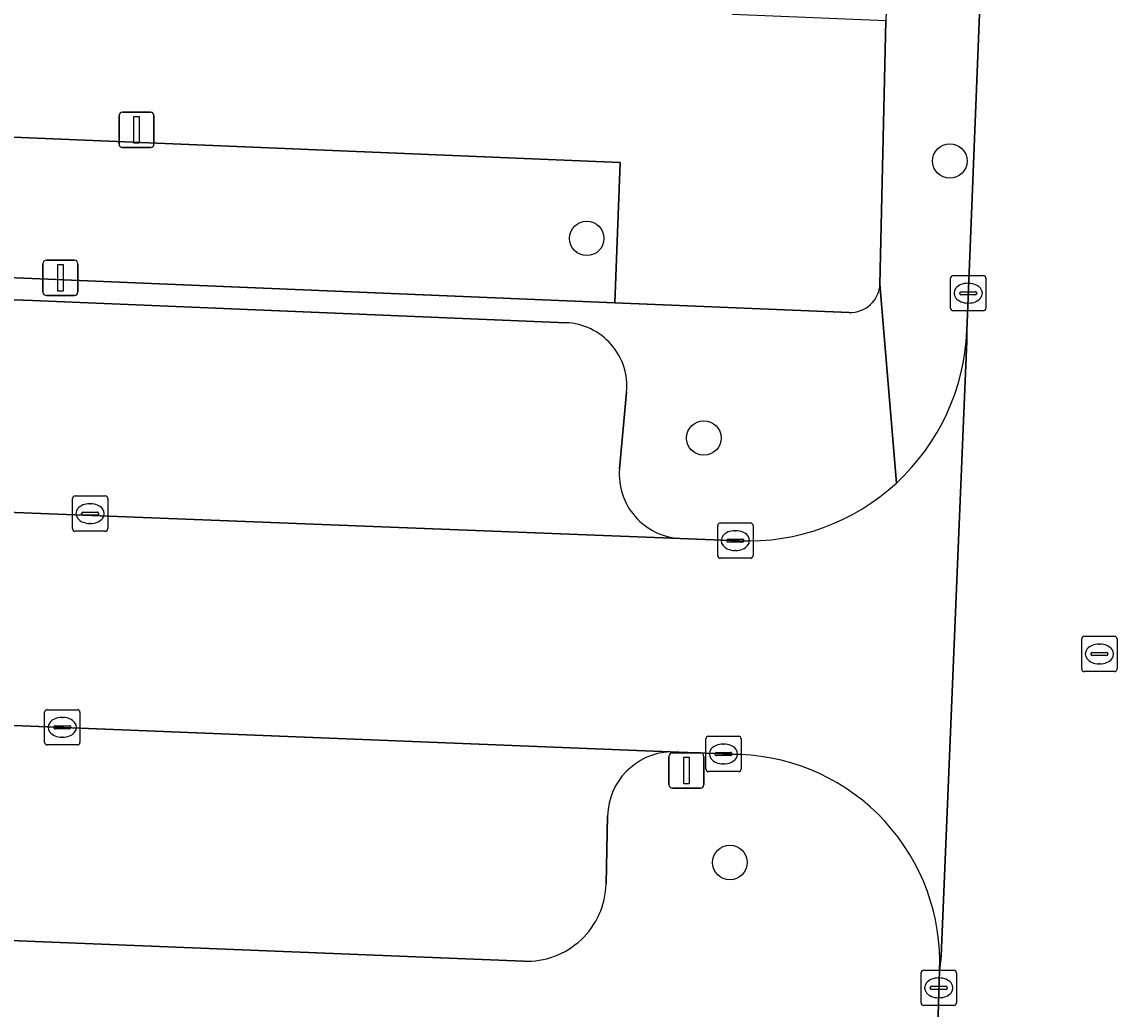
# Model space of a CAD drawing. Extents: x 161354 to 162026, y 386504 to 387460.
# Drawn here: x 161638 to 161669.03, y 386573.47 to 386601.44 of the extents above; entities that cross this region are included whole.
import ezdxf

# ---------------------------------------------------------------- set-up
doc = ezdxf.new("R2010")
doc.units = 0
for name, color, linetype in [('IMGEO_Boom', 7, 'Continuous'), ('IMGEO_Groenvoorziening', 7, 'Continuous'), ('IMGEO_Kolk', 7, 'Continuous'), ('IMGEO_Lichtmast', 7, 'Continuous'), ('IMGEO_Parkeervlak_open', 7, 'Continuous'), ('IMGEO_Rijbaan_lokaal_open', 7, 'Continuous'), ('IMGEO_Rioolput', 7, 'Continuous'), ('IMGEO_Verkeersbordpaal', 7, 'Continuous'), ('IMGEO_Voetpad_open', 7, 'Continuous')]:
    doc.layers.add(name, color=color, linetype=linetype)

msp = doc.modelspace()

# ---------------------------------------------------------------- linework, layer by layer
at = {"layer": 'IMGEO_Boom'}
for centre in [(161664.294, 386597.502), (161654.006, 386595.309), (161657.323, 386589.652), (161658.062, 386577.624)]:
    msp.add_circle(centre, 0.489, dxfattribs=at)
at = {"layer": 'IMGEO_Groenvoorziening'}
for points in [[(161662.315, 386594.016), (161662.485, 386601.476), (161658.139, 386601.653), (161659.168, 386627.152)], [(161618.316, 386595.002), (161623.566, 386594.784), (161623.717, 386598.762), (161654.953, 386597.463), (161654.805, 386593.487), (161661.443, 386593.211)]]:
    msp.add_lwpolyline(points, dxfattribs=at)
msp.add_lwpolyline([(161654.805, 386593.487), (161654.953, 386597.463), (161623.717, 386598.762), (161623.566, 386594.784)], close=True, dxfattribs=at)
msp.add_arc((161661.477, 386594.049), 0.839, 267.6927, 357.7316, dxfattribs=at)
at = {"layer": 'IMGEO_Kolk'}
for p, q in [((161664.389, 386594.256), (161665.241, 386594.256)), ((161664.314, 386593.33), (161664.314, 386594.182)), ((161664.802, 386594.036), (161664.827, 386594.036)), ((161665.315, 386594.182), (161665.315, 386593.33)), ((161664.573, 386593.75), (161664.573, 386593.762)), ((161665.011, 386593.713), (161664.613, 386593.713)), ((161664.616, 386593.799), (161665.014, 386593.799)), ((161665.057, 386593.762), (161665.057, 386593.75)), ((161664.825, 386593.476), (161664.8, 386593.476)), ((161665.241, 386593.256), (161664.389, 386593.256)), ((161639.436, 386587.085), (161639.436, 386587.937)), ((161639.511, 386588.011), (161640.363, 386588.011)), ((161639.924, 386587.791), (161639.949, 386587.791)), ((161640.437, 386587.937), (161640.437, 386587.085)), ((161639.695, 386587.505), (161639.695, 386587.517)), ((161640.133, 386587.468), (161639.735, 386587.468)), ((161639.738, 386587.554), (161640.136, 386587.554)), ((161640.179, 386587.517), (161640.179, 386587.505)), ((161639.947, 386587.231), (161639.922, 386587.231)), ((161657.716, 386586.32), (161657.716, 386587.172)), ((161657.791, 386587.246), (161658.643, 386587.246)), ((161658.717, 386587.172), (161658.717, 386586.32)), ((161640.363, 386587.011), (161639.511, 386587.011)), ((161658.018, 386586.789), (161658.416, 386586.789)), ((161658.204, 386587.026), (161658.229, 386587.026)), ((161657.975, 386586.74), (161657.975, 386586.752)), ((161658.413, 386586.703), (161658.015, 386586.703)), ((161658.459, 386586.752), (161658.459, 386586.74)), ((161658.643, 386586.246), (161657.791, 386586.246)), ((161658.227, 386586.466), (161658.202, 386586.466)), ((161638.648, 386581.028), (161638.648, 386581.88)), ((161638.723, 386581.954), (161639.575, 386581.954)), ((161639.649, 386581.88), (161639.649, 386581.028)), ((161639.136, 386581.734), (161639.161, 386581.734)), ((161638.907, 386581.448), (161638.907, 386581.46)), ((161639.345, 386581.411), (161638.947, 386581.411)), ((161638.95, 386581.497), (161639.348, 386581.497)), ((161639.391, 386581.46), (161639.391, 386581.448)), ((161639.575, 386580.954), (161638.723, 386580.954)), ((161639.159, 386581.174), (161639.134, 386581.174)), ((161657.38, 386580.274), (161657.38, 386581.126)), ((161657.455, 386581.2), (161658.307, 386581.2)), ((161657.868, 386580.98), (161657.893, 386580.98)), ((161658.381, 386581.126), (161658.381, 386580.274)), ((161657.639, 386580.694), (161657.639, 386580.706)), ((161658.077, 386580.657), (161657.679, 386580.657)), ((161657.682, 386580.743), (161658.08, 386580.743)), ((161658.123, 386580.706), (161658.123, 386580.694)), ((161657.891, 386580.42), (161657.866, 386580.42)), ((161658.307, 386580.2), (161657.455, 386580.2)), ((161663.479, 386573.646), (161663.479, 386574.498)), ((161663.554, 386574.572), (161664.406, 386574.572)), ((161664.48, 386574.498), (161664.48, 386573.646)), ((161663.738, 386574.066), (161663.738, 386574.078)), ((161663.781, 386574.115), (161664.179, 386574.115)), ((161663.967, 386574.352), (161663.992, 386574.352)), ((161664.222, 386574.078), (161664.222, 386574.066)), ((161664.176, 386574.029), (161663.778, 386574.029)), ((161663.99, 386573.792), (161663.965, 386573.792)), ((161664.406, 386573.572), (161663.554, 386573.572))]:
    msp.add_line(p, q, dxfattribs=at)
for points in [[(161664.389, 386594.256), (161665.241, 386594.256)], [(161664.314, 386593.33), (161664.314, 386594.182)], [(161665.315, 386594.182), (161665.315, 386593.33)], [(161665.241, 386593.256), (161664.389, 386593.256)], [(161639.436, 386587.085), (161639.436, 386587.937)], [(161639.511, 386588.011), (161640.363, 386588.011)], [(161640.437, 386587.937), (161640.437, 386587.085)], [(161657.716, 386586.32), (161657.716, 386587.172)], [(161657.791, 386587.246), (161658.643, 386587.246)], [(161658.717, 386587.172), (161658.717, 386586.32)], [(161640.363, 386587.011), (161639.511, 386587.011)], [(161658.643, 386586.246), (161657.791, 386586.246)], [(161638.648, 386581.028), (161638.648, 386581.88)], [(161638.723, 386581.954), (161639.575, 386581.954)], [(161639.649, 386581.88), (161639.649, 386581.028)], [(161639.575, 386580.954), (161638.723, 386580.954)], [(161657.38, 386580.274), (161657.38, 386581.126)], [(161657.455, 386581.2), (161658.307, 386581.2)], [(161658.381, 386581.126), (161658.381, 386580.274)], [(161658.307, 386580.2), (161657.455, 386580.2)], [(161663.479, 386573.646), (161663.479, 386574.498)], [(161663.554, 386574.572), (161664.406, 386574.572)], [(161664.48, 386574.498), (161664.48, 386573.646)], [(161664.406, 386573.572), (161663.554, 386573.572)]]:
    msp.add_lwpolyline(points, dxfattribs=at)
for centre, radius, start, end in [((161664.391, 386594.18), 0.0765, 91.552, 178.448), ((161664.391, 386594.18), 0.0765, 91.552, 178.448), ((161665.239, 386594.18), 0.0765, 1.552, 88.448), ((161665.239, 386594.18), 0.0765, 1.552, 88.448), ((161664.613, 386593.759), 0.0403, 85.8775, 175.7526), ((161664.61, 386593.749), 0.0366, 178.938, 274.7102), ((161665.014, 386593.756), 0.043, 264.8664, 352.4533), ((161665.018, 386593.761), 0.0386, 1.7309, 96.639), ((161664.391, 386593.332), 0.0765, 181.552, 268.448), ((161664.391, 386593.332), 0.0765, 181.552, 268.448), ((161665.239, 386593.332), 0.0765, 271.552, 358.448), ((161665.239, 386593.332), 0.0765, 271.552, 358.448), ((161639.513, 386587.935), 0.0765, 91.552, 178.448), ((161639.513, 386587.935), 0.0765, 91.552, 178.448), ((161640.361, 386587.935), 0.0765, 1.552, 88.448), ((161640.361, 386587.935), 0.0765, 1.552, 88.448), ((161639.735, 386587.514), 0.0403, 85.8775, 175.7526), ((161639.732, 386587.504), 0.0366, 178.938, 274.7102), ((161640.136, 386587.511), 0.043, 264.8664, 352.4533), ((161640.14, 386587.516), 0.0386, 1.7309, 96.639), ((161657.793, 386587.17), 0.0765, 91.552, 178.448), ((161657.793, 386587.17), 0.0765, 91.552, 178.448), ((161658.641, 386587.17), 0.0765, 1.552, 88.448), ((161658.641, 386587.17), 0.0765, 1.552, 88.448), ((161639.513, 386587.087), 0.0765, 181.552, 268.448), ((161639.513, 386587.087), 0.0765, 181.552, 268.448), ((161640.361, 386587.087), 0.0765, 271.552, 358.448), ((161640.361, 386587.087), 0.0765, 271.552, 358.448), ((161658.015, 386586.749), 0.0403, 85.8775, 175.7526), ((161658.42, 386586.751), 0.0386, 1.7309, 96.639), ((161658.012, 386586.739), 0.0366, 178.938, 274.7102), ((161658.416, 386586.746), 0.043, 264.8664, 352.4533), ((161657.793, 386586.322), 0.0765, 181.552, 268.448), ((161657.793, 386586.322), 0.0765, 181.552, 268.448), ((161658.641, 386586.322), 0.0765, 271.552, 358.448), ((161658.641, 386586.322), 0.0765, 271.552, 358.448), ((161638.725, 386581.878), 0.0765, 91.552, 178.448), ((161638.725, 386581.878), 0.0765, 91.552, 178.448), ((161639.573, 386581.878), 0.0765, 1.552, 88.448), ((161639.573, 386581.878), 0.0765, 1.552, 88.448), ((161638.947, 386581.457), 0.0403, 85.8775, 175.7526), ((161638.944, 386581.447), 0.0366, 178.938, 274.7102), ((161639.348, 386581.454), 0.043, 264.8664, 352.4533), ((161639.352, 386581.459), 0.0386, 1.7309, 96.639), ((161638.725, 386581.03), 0.0765, 181.552, 268.448), ((161638.725, 386581.03), 0.0765, 181.552, 268.448), ((161639.573, 386581.03), 0.0765, 271.552, 358.448), ((161639.573, 386581.03), 0.0765, 271.552, 358.448), ((161657.457, 386581.124), 0.0765, 91.552, 178.448), ((161657.457, 386581.124), 0.0765, 91.552, 178.448), ((161658.305, 386581.124), 0.0765, 1.552, 88.448), ((161658.305, 386581.124), 0.0765, 1.552, 88.448), ((161657.679, 386580.703), 0.0403, 85.8775, 175.7526), ((161657.676, 386580.693), 0.0366, 178.938, 274.7102), ((161658.08, 386580.7), 0.043, 264.8664, 352.4533), ((161658.084, 386580.705), 0.0386, 1.7309, 96.639), ((161657.457, 386580.276), 0.0765, 181.552, 268.448), ((161657.457, 386580.276), 0.0765, 181.552, 268.448), ((161658.305, 386580.276), 0.0765, 271.552, 358.448), ((161658.305, 386580.276), 0.0765, 271.552, 358.448), ((161663.556, 386574.496), 0.0765, 91.552, 178.448), ((161663.556, 386574.496), 0.0765, 91.552, 178.448), ((161664.404, 386574.496), 0.0765, 1.552, 88.448), ((161664.404, 386574.496), 0.0765, 1.552, 88.448), ((161663.778, 386574.075), 0.0403, 85.8775, 175.7526), ((161664.183, 386574.077), 0.0386, 1.7309, 96.639), ((161663.775, 386574.065), 0.0366, 178.938, 274.7102), ((161664.179, 386574.072), 0.043, 264.8664, 352.4533), ((161663.556, 386573.648), 0.0765, 181.552, 268.448), ((161663.556, 386573.648), 0.0765, 181.552, 268.448), ((161664.404, 386573.648), 0.0765, 271.552, 358.448), ((161664.404, 386573.648), 0.0765, 271.552, 358.448)]:
    msp.add_arc(centre, radius, start, end, dxfattribs=at)
for centre, major_axis, ratio, start_param, end_param in [((161664.801, 386593.756), (-0.387, 0.002), 0.722429, 4.712389, 7.853982), ((161664.826, 386593.756), (-0.39, 0.002), 0.717154, 1.570796, 4.712389), ((161639.923, 386587.511), (-0.387, 0.002), 0.722429, 4.712389, 7.853982), ((161639.948, 386587.511), (-0.39, 0.002), 0.717154, 1.570796, 4.712389), ((161658.203, 386586.746), (-0.387, 0.002), 0.722429, 4.712389, 7.853982), ((161658.228, 386586.746), (-0.39, 0.002), 0.717154, 1.570796, 4.712389), ((161639.135, 386581.454), (-0.387, 0.002), 0.722429, 4.712389, 7.853982), ((161639.16, 386581.454), (-0.39, 0.002), 0.717154, 1.570796, 4.712389), ((161657.867, 386580.7), (-0.387, 0.002), 0.722429, 4.712389, 7.853982), ((161657.892, 386580.7), (-0.39, 0.002), 0.717154, 1.570796, 4.712389), ((161663.966, 386574.072), (-0.387, 0.002), 0.722429, 4.712389, 7.853982), ((161663.991, 386574.072), (-0.39, 0.002), 0.717154, 1.570796, 4.712389)]:
    msp.add_ellipse(centre, major_axis=major_axis, ratio=ratio, start_param=start_param, end_param=end_param, dxfattribs=at)
at = {"layer": 'IMGEO_Lichtmast'}
for p, q in [((161638.6, 386593.79), (161638.6, 386594.59)), ((161638.6, 386594.59), (161638.6, 386593.79)), ((161638.7, 386594.69), (161639.49, 386594.69)), ((161639.49, 386594.69), (161638.7, 386594.69)), ((161639.59, 386594.59), (161639.59, 386593.79)), ((161639.59, 386593.79), (161639.59, 386594.59)), ((161639.49, 386593.69), (161638.7, 386593.69)), ((161638.7, 386593.69), (161639.49, 386593.69)), ((161656.337, 386579.829), (161656.337, 386580.629)), ((161656.337, 386580.629), (161656.337, 386579.829)), ((161656.437, 386580.729), (161657.227, 386580.729)), ((161657.227, 386580.729), (161656.437, 386580.729)), ((161657.327, 386580.629), (161657.327, 386579.829)), ((161657.327, 386579.829), (161657.327, 386580.629)), ((161657.227, 386579.729), (161656.437, 386579.729)), ((161656.437, 386579.729), (161657.227, 386579.729))]:
    msp.add_line(p, q, dxfattribs=at)
for points in [[(161639.02, 386594.565), (161639.17, 386594.565), (161639.17, 386593.815), (161639.02, 386593.815), (161639.02, 386594.565)], [(161656.757, 386580.604), (161656.907, 386580.604), (161656.907, 386579.854), (161656.757, 386579.854), (161656.757, 386580.604)]]:
    msp.add_lwpolyline(points, dxfattribs=at)
for centre, start, end in [((161638.7, 386594.59), 90, 180), ((161638.7, 386594.59), 90, 180), ((161639.49, 386594.59), 0, 90), ((161639.49, 386594.59), 360, 90), ((161638.7, 386593.79), 180, 270), ((161638.7, 386593.79), 180, 270), ((161639.49, 386593.79), 270, 0), ((161639.49, 386593.79), 270, 0), ((161656.437, 386580.629), 90, 180), ((161656.437, 386580.629), 90, 180), ((161657.227, 386580.629), 0, 90), ((161657.227, 386580.629), 360, 90), ((161656.437, 386579.829), 180, 270), ((161656.437, 386579.829), 180, 270), ((161657.227, 386579.829), 270, 0), ((161657.227, 386579.829), 270, 0)]:
    msp.add_arc(centre, 0.1, start, end, dxfattribs=at)
at = {"layer": 'IMGEO_Parkeervlak_open'}
for points in [[(161653.419, 386592.92), (161638.308, 386593.552), (161625.01, 386594.029)], [(161654.933, 386588.777), (161655.136, 386590.955)], [(161621.38, 386588.18), (161656.65, 386586.806)], [(161656.367, 386580.762), (161621.29, 386582.163)], [(161654.554, 386577.022), (161654.599, 386578.95)], [(161624.377, 386575.939), (161633.449, 386575.581), (161652.214, 386574.826)]]:
    msp.add_lwpolyline(points, dxfattribs=at)
for centre, radius, start, end in [((161653.343, 386591.121), 1.8, 354.6977, 87.5957), ((161656.752, 386588.628), 1.825, 175.3116, 266.8087), ((161656.46, 386578.902), 1.862, 92.8765, 178.5318), ((161652.307, 386577.072), 2.248, 267.6412, 358.7222)]:
    msp.add_arc(centre, radius, start, end, dxfattribs=at)
at = {"layer": 'IMGEO_Rijbaan_lokaal_open'}
for points in [[(161666.593, 386638.288), (161666.283, 386630.519), (161664.774, 386592.69), (161664.775, 386592.396), (161664.044, 386574.981), (161664.002, 386574.56), (161663.903, 386571.385), (161663.879, 386570.626)], [(161664.002, 386574.56), (161664.044, 386574.981), (161664.775, 386592.396), (161664.774, 386592.69)], [(161658.318, 386586.741), (161656.65, 386586.806), (161621.38, 386588.18), (161619.743, 386588.245)], [(161619.349, 386582.241), (161621.29, 386582.163), (161656.367, 386580.762), (161658.365, 386580.682)]]:
    msp.add_lwpolyline(points, dxfattribs=at)
for centre, radius, start, end in [((161658.572, 386592.94), 6.207, 312.6823, 357.6933), ((161658.576, 386592.941), 6.206, 267.6211, 312.65), ((161658.128, 386574.808), 5.879, 357.5861, 87.6902)]:
    msp.add_arc(centre, radius, start, end, dxfattribs=at)
at = {"layer": 'IMGEO_Rioolput'}
for p, q in [((161668.106, 386584.033), (161668.958, 386584.033)), ((161668.031, 386583.107), (161668.031, 386583.959)), ((161668.519, 386583.813), (161668.544, 386583.813)), ((161669.032, 386583.959), (161669.032, 386583.107)), ((161668.29, 386583.527), (161668.29, 386583.539)), ((161668.728, 386583.49), (161668.33, 386583.49)), ((161668.333, 386583.576), (161668.731, 386583.576)), ((161668.774, 386583.539), (161668.774, 386583.527)), ((161668.542, 386583.253), (161668.517, 386583.253)), ((161668.958, 386583.033), (161668.106, 386583.033))]:
    msp.add_line(p, q, dxfattribs=at)
for points in [[(161668.106, 386584.033), (161668.958, 386584.033)], [(161668.031, 386583.107), (161668.031, 386583.959)], [(161669.032, 386583.959), (161669.032, 386583.107)], [(161668.958, 386583.033), (161668.106, 386583.033)]]:
    msp.add_lwpolyline(points, dxfattribs=at)
for centre, radius, start, end in [((161668.108, 386583.957), 0.0765, 91.552, 178.448), ((161668.108, 386583.957), 0.0765, 91.552, 178.448), ((161668.956, 386583.957), 0.0765, 1.552, 88.448), ((161668.956, 386583.957), 0.0765, 1.552, 88.448), ((161668.33, 386583.536), 0.0403, 85.8775, 175.7526), ((161668.327, 386583.526), 0.0366, 178.938, 274.7102), ((161668.731, 386583.533), 0.043, 264.8664, 352.4533), ((161668.735, 386583.538), 0.0386, 1.7309, 96.639), ((161668.108, 386583.109), 0.0765, 181.552, 268.448), ((161668.108, 386583.109), 0.0765, 181.552, 268.448), ((161668.956, 386583.109), 0.0765, 271.552, 358.448), ((161668.956, 386583.109), 0.0765, 271.552, 358.448)]:
    msp.add_arc(centre, radius, start, end, dxfattribs=at)
for centre, major_axis, ratio, start_param, end_param in [((161668.518, 386583.533), (-0.387, 0.002), 0.722429, 4.712389, 7.853982), ((161668.543, 386583.533), (-0.39, 0.002), 0.717154, 1.570796, 4.712389)]:
    msp.add_ellipse(centre, major_axis=major_axis, ratio=ratio, start_param=start_param, end_param=end_param, dxfattribs=at)
at = {"layer": 'IMGEO_Verkeersbordpaal'}
for p, q in [((161640.756, 386597.984), (161640.756, 386598.784)), ((161640.756, 386598.784), (161640.756, 386597.984)), ((161640.856, 386598.884), (161641.646, 386598.884)), ((161641.646, 386598.884), (161640.856, 386598.884)), ((161641.746, 386598.784), (161641.746, 386597.984)), ((161641.746, 386597.984), (161641.746, 386598.784)), ((161641.646, 386597.884), (161640.856, 386597.884)), ((161640.856, 386597.884), (161641.646, 386597.884))]:
    msp.add_line(p, q, dxfattribs=at)
msp.add_lwpolyline([(161641.176, 386598.759), (161641.326, 386598.759), (161641.326, 386598.009), (161641.176, 386598.009), (161641.176, 386598.759)], dxfattribs=at)
for centre, start, end in [((161640.856, 386598.784), 90, 180), ((161640.856, 386598.784), 90, 180), ((161641.646, 386598.784), 0, 90), ((161641.646, 386598.784), 360, 90), ((161640.856, 386597.984), 180, 270), ((161640.856, 386597.984), 180, 270), ((161641.646, 386597.984), 270, 0), ((161641.646, 386597.984), 270, 0)]:
    msp.add_arc(centre, 0.1, start, end, dxfattribs=at)
at = {"layer": 'IMGEO_Voetpad_open'}
for points in [[(161666.283, 386630.519), (161663.514, 386630.456), (161663.457, 386626.977), (161662.485, 386601.476), (161662.315, 386594.016), (161662.78, 386588.377)], [(161664.774, 386592.69), (161666.283, 386630.519)], [(161661.443, 386593.211), (161654.805, 386593.487), (161623.566, 386594.784), (161618.316, 386595.002)], [(161625.01, 386594.029), (161638.308, 386593.552), (161653.419, 386592.92)], [(161662.78, 386588.377), (161662.315, 386594.016)], [(161655.136, 386590.955), (161654.933, 386588.777)], [(161656.65, 386586.806), (161658.318, 386586.741)], [(161658.365, 386580.682), (161656.367, 386580.762)], [(161654.599, 386578.95), (161654.554, 386577.022)], [(161652.214, 386574.826), (161633.449, 386575.581), (161624.377, 386575.939)], [(161615.128, 386573.86), (161619.011, 386573.737), (161621.046, 386573.007), (161627.941, 386572.685), (161629.721, 386572.679), (161637.151, 386572.398), (161650.358, 386571.749), (161660.933, 386571.465), (161663.903, 386571.385), (161664.002, 386574.56)]]:
    msp.add_lwpolyline(points, dxfattribs=at)
for centre, radius, start, end in [((161661.477, 386594.049), 0.839, 267.6927, 357.7316), ((161653.343, 386591.121), 1.8, 354.6977, 87.5957), ((161658.572, 386592.94), 6.207, 312.6823, 357.6933), ((161656.752, 386588.628), 1.825, 175.3116, 266.8087), ((161658.576, 386592.941), 6.206, 267.6211, 312.65), ((161656.46, 386578.902), 1.862, 92.8765, 178.5318), ((161658.128, 386574.808), 5.879, 357.5861, 87.6902), ((161652.307, 386577.072), 2.248, 267.6412, 358.7222)]:
    msp.add_arc(centre, radius, start, end, dxfattribs=at)

doc.saveas('drawing.dxf')
